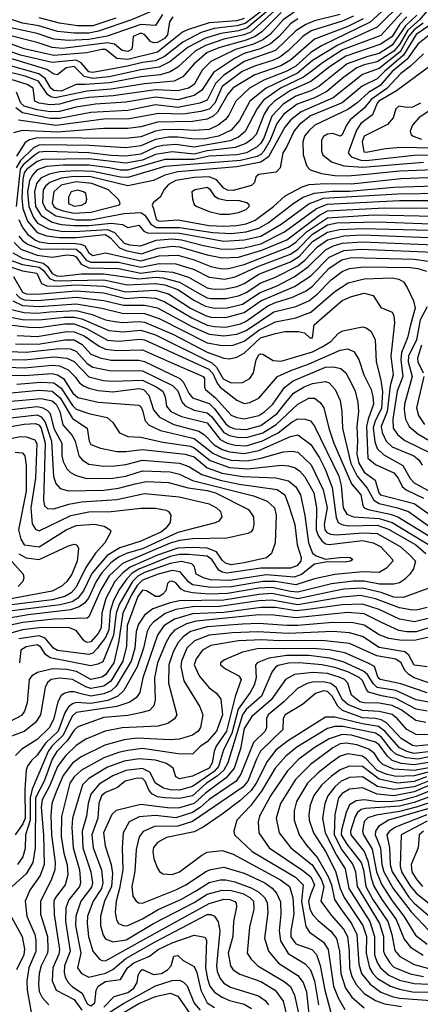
# Model space of a CAD drawing. Extents: x 501367 to 657802, y 482273 to 547541.
# Tile 386 of 656: x 615440 to 617608, y 494458 to 499786. Entities that reach past the tile are written whole.
import ezdxf

# ---------------------------------------------------------------- set-up
doc = ezdxf.new("R2010")
doc.units = 0

msp = doc.modelspace()

# ---------------------------------------------------------------- linework, layer by layer
at = {"layer": '0CON20XD'}
for points in [[(616213.5, 499815), (616175, 499755.6), (616095, 499760.6), (615913.4, 499696.6), (615815, 499679.8), (615705, 499672.7), (615625, 499680.2), (615535, 499711.8), (615392.9, 499742.9), (615321.4, 499771.4), (615107.4, 499905)], [(616865, 499905.8), (616669.9, 499740.1), (616625, 499726), (616527.7, 499712.3), (616445, 499686.9), (616352.5, 499637.4), (616252.7, 499557.3), (616195, 499528.5), (616095, 499515.5), (615925, 499476.7), (615835, 499468), (615789.6, 499479.6), (615735, 499532.4), (615691.9, 499525), (615645, 499486.9), (615625, 499492.1), (615586.2, 499516.2), (615295, 499604.7)], [(617516.1, 499883.9), (617375, 499746.3), (617161.6, 499648.4), (617025, 499565.1), (616943.1, 499496.9), (616774.3, 499415.7), (616685.5, 499345), (616629.5, 499240.5), (616585, 499189), (616515.4, 499155), (616445, 499141.4), (616385, 499138.7), (616295, 499150.5), (616245, 499150.1), (616175, 499137.9), (616095, 499104.2), (616015, 499092.6), (615815.7, 499105.7), (615575, 499108.8), (615543.1, 499106.9), (615515, 499093.2), (615445, 499024.9), (615421.7, 498985)], [(617482.1, 499907.8), (617337, 499773), (617073.3, 499645), (617015, 499608.3), (616934.5, 499535), (616885, 499506.8), (616761.8, 499458.2), (616683.8, 499415), (616609.2, 499345), (616571.1, 499268.9), (616553.7, 499246.3), (616514.9, 499215.1), (616465, 499192.7), (616385, 499185.9), (616295, 499192.4), (616215, 499189.7), (616175, 499182.6), (616095, 499153), (616015, 499143), (615533.8, 499146.2), (615493.7, 499136.3), (615468.9, 499121.1), (615423.1, 499046.9)], [(616655, 499791.7), (616615, 499780.4), (616465, 499769.2), (616348.7, 499731.3), (616321.8, 499718.2), (616185, 499610.5), (616025, 499570), (615966.3, 499576.3), (615905, 499624.3), (615885, 499624.9), (615804, 499606), (615625, 499592.5), (615465, 499629.2), (615305, 499686.7), (615135, 499771.8), (615005, 499816.2)], [(616268.1, 499801.9), (616250.2, 499775), (616240.8, 499705), (616223.5, 499685), (616185, 499662), (616165, 499661.5), (616148.7, 499668.7), (616115, 499706.2), (616095, 499714), (616053.4, 499695), (616048.8, 499635), (616044.7, 499625), (616025, 499613.2), (615995, 499620), (615953, 499653), (615915, 499660.3), (615671.1, 499631.1), (615615, 499636.1), (615535, 499663.4), (615385, 499701.1), (615295, 499737.9), (615065, 499864.4)], [(616925, 499826.6), (616865, 499785.7), (616795, 499706.1), (616755, 499676.8), (616705.5, 499654.5), (616607.6, 499625), (616475, 499559.4), (616426.9, 499513.1), (616384, 499435), (616352.9, 499415), (616295, 499401.2), (616175, 499405.9), (615946.8, 499373.2), (615815, 499364.5), (615745, 499353.4), (615655, 499328.1), (615604.6, 499324.6), (615545, 499333.6), (615521.9, 499345), (615512.9, 499415), (615480.6, 499435), (615185, 499527.9)], [(616770.9, 499849.1), (616660.9, 499765), (616615, 499752.3), (616491.9, 499738.1), (616423, 499717), (616322.6, 499665), (616222.9, 499587.1), (616175, 499563.7), (616105, 499554.7), (616024.2, 499534.2), (615835, 499500.2), (615814.7, 499504.7), (615772.9, 499552.9), (615745, 499566.9), (615615, 499554.9), (615445.1, 499594.9), (615305, 499642.4)], [(616854.9, 499825.1), (616749.6, 499720.4), (616714.1, 499695.9), (616665.2, 499674.8), (616523.3, 499635), (616455, 499608.5), (616382.7, 499545), (616323.7, 499476.3), (616276.8, 499453.2), (616115, 499438.8), (615935, 499409.9), (615805, 499399.4), (615632.5, 499362.5), (615607.9, 499367.9), (615590.9, 499380.9), (615542.6, 499452.6), (615469.6, 499480.4), (615345, 499511.9)], [(616835, 499848.1), (616690.5, 499719.5), (616655, 499703.7), (616545, 499681), (616445, 499646.9), (616389.8, 499615), (616295, 499528.6), (616255, 499503.5), (616202.4, 499487.6), (616095, 499476.7), (615926, 499444), (615794.7, 499435.3), (615745, 499434.8), (615665, 499399.2), (615625, 499402.4), (615609, 499415), (615577.7, 499467.7), (615542.8, 499492.8), (615365, 499543.1)], [(616165, 499836.4), (616045, 499785.3), (615866.7, 499723.3), (615815, 499713.1), (615735, 499712.5), (615645, 499722.3), (615543.3, 499753.3), (615455, 499767.5), (615385, 499790.5)], [(617175, 499814.7), (617035, 499779.3), (616989.2, 499760.8), (616935, 499726.1), (616825, 499619.3), (616655, 499559.1), (616543.8, 499485), (616499.4, 499440.6), (616455, 499351), (616415.5, 499334.5), (616295, 499311.6), (616175, 499325.1), (616025, 499294.2), (615825, 499284.5), (615655, 499250.9), (615605, 499251.8), (615455, 499282.5), (615419.7, 499309.7)], [(617506.6, 499823.4), (617395, 499701.4), (617187.2, 499622.8), (617077.9, 499552.1), (617015, 499503.8), (616975, 499474.7), (616852.1, 499415), (616759.6, 499350.4), (616725, 499305.8), (616659.4, 499180.6), (616625, 499150.5), (616579.7, 499130.3), (616385, 499095.7), (616285, 499110.7), (616214.7, 499105.3), (616175, 499096.9), (616095, 499057.7), (616015, 499046.9), (615935, 499050.4), (615815, 499066.2), (615585, 499072.1), (615545, 499068.4), (615519.3, 499050.6)], [(617655, 499844), (617603.9, 499786.1), (617540, 499730), (617495, 499651.2), (617464.4, 499615), (617375, 499557.9), (617305, 499542.1), (617265.2, 499525), (617195, 499475.8), (617102.4, 499397.6), (617035, 499364), (616941.4, 499328.6), (616870.2, 499275), (616831.5, 499225), (616796.1, 499135), (616760.8, 499075), (616745, 499056.1), (616725, 499045.7), (616635.1, 499024.9), (616225, 498991.7), (616025, 498931.7), (615985, 498934), (615835.4, 498965.4), (615745, 498968.8), (615657.2, 498962.8), (615600.1, 498949.9), (615555, 498928.1), (615530.8, 498899.2), (615519.6, 498855), (615525.6, 498775), (615556.4, 498726.4), (615615, 498690.5), (615665, 498678.6), (615735, 498671.7), (615815, 498672.6), (615934.9, 498684.9), (615997, 498677), (616025, 498662), (616085, 498674.2), (616111.3, 498641.3), (616132.6, 498632.6), (616305, 498630.9), (616545, 498588), (616655, 498594.5), (616745.8, 498615), (616855, 498679.6), (617005, 498790.5), (617085, 498820.2), (617485, 498843.1), (617735, 498847.9)], [(617298.5, 499791.5), (617215, 499750.1), (617035, 499680.7), (616905, 499567.1), (616854, 499536), (616712.8, 499487.2), (616595, 499417.5), (616566.7, 499383.3), (616510.8, 499285), (616486.5, 499263.5), (616455, 499248.7), (616375, 499235.1), (616185, 499231.4), (616095, 499205.9), (616025, 499196.5), (615895, 499197.8), (615645, 499178.1), (615453.6, 499186.4), (615406.2, 499173.8)], [(616945, 499791), (616905.6, 499764.4), (616845, 499694.5), (616796.5, 499655), (616741.4, 499628.6), (616655, 499602.9), (616603.1, 499576.9), (616489.3, 499500.7), (616425.2, 499405), (616385, 499375.9), (616295, 499353.2), (616175, 499367.1), (616015, 499339), (615851.2, 499328.8), (615745, 499313.2), (615655, 499289.6), (615605, 499287.6), (615535, 499298.2), (615465, 499318.2), (615445.4, 499335), (615423.1, 499393.1)], [(617245.6, 499805), (617185, 499778.1), (617016.7, 499725), (616971.5, 499695), (616893.1, 499616.9), (616847.2, 499582.8), (616813.7, 499566.3), (616711.2, 499535), (616644.4, 499505), (616536.5, 499425), (616495.8, 499335), (616465, 499302.4), (616420.9, 499289.1), (616324.7, 499275.3), (616191.7, 499278.3), (616035, 499249.3), (615895, 499247.2), (615635, 499213.5), (615433.2, 499243.2)], [(617589.3, 499810.7), (617527.1, 499752.9), (617455, 499648.5), (617385, 499602.7), (617323.4, 499586.6), (617212.9, 499547.1), (617058.7, 499425), (617015, 499401.6), (616935, 499372.6), (616865, 499329.2), (616804.7, 499264.7), (616761.4, 499145), (616745, 499117.9), (616725, 499098.5), (616666.8, 499065), (616615, 499055.6), (616465, 499046.7), (616385, 499030.1), (616225, 499029.7), (616025, 498971.6), (615985, 498972.3), (615924.1, 498984.1), (615815, 498999.7), (615675, 498999.4), (615585, 498990.8), (615535, 498973.1), (615509.5, 498945), (615493.6, 498916.4), (615481.7, 498855), (615490.1, 498775), (615514.8, 498714.8), (615536.5, 498685), (615595.2, 498655.2), (615665, 498641.9), (615735, 498639.6), (615915, 498651.6), (615952.5, 498635), (616005, 498577.4), (616035, 498567.4), (616095, 498562.6), (616177.8, 498592.3), (616265, 498600.4), (616315.5, 498595), (616435.2, 498564.8), (616526.7, 498546.7), (616585, 498544.4), (616655, 498551), (616745, 498573.6), (616872.5, 498637.5), (617045.5, 498764.5), (617105, 498788.7), (617495, 498807.1), (617735, 498808)], [(615960, 499795), (615835, 499752.7), (615752.2, 499752.2), (615655, 499767), (615545, 499796.2)], [(617623.5, 499766.5), (617575, 499731.3), (617545, 499697.6), (617498.7, 499611.3), (617385, 499521.8), (617295, 499489.6), (617136.5, 499363.5), (616962.9, 499287.1), (616907, 499245), (616875, 499204.2), (616786.2, 499043.8), (616745.7, 499014.3), (616615, 498990.3), (616295, 498961.9), (616225.9, 498944.1), (616163.3, 498916.7), (616025, 498887.4), (615825, 498935.4), (615735, 498938.1), (615665, 498928.6), (615602.3, 498905), (615579.5, 498885), (615567.7, 498865), (615564.1, 498795), (615581.5, 498761.5), (615635.4, 498725.4), (615745, 498703.8), (615825, 498702.9), (616005, 498737.4), (616095, 498743.4), (616117.9, 498727.9), (616149.5, 498679.5), (616180.9, 498660.9), (616305, 498661.7), (616485.5, 498634.5), (616585, 498628.7), (616665, 498638.3), (616735, 498657.1), (616785, 498686.2), (616926.1, 498795), (616974.7, 498825), (617035, 498847.9), (617131.1, 498858.9), (617225, 498858.1), (617465, 498880.3), (617735, 498889.5)], [(617535, 499801.2), (617497.9, 499762.1), (617455, 499696), (617395, 499653.2), (617205, 499589.3), (617121.4, 499535), (617015, 499451.4), (616905, 499402.2), (616818.1, 499345), (616787.1, 499312.9), (616762.2, 499275), (616720.2, 499165), (616695, 499137.2), (616664, 499116), (616605.3, 499094.7), (616455, 499077), (616385, 499057.7), (616265, 499071.4), (616175.8, 499055.8)], [(617745, 499804.9), (617665, 499760.4), (617585, 499705.1), (617516.5, 499593.5), (617414.6, 499505.4)], [(617657.3, 499705), (617595, 499653.8), (617537.2, 499572.8), (617456, 499505), (617390.6, 499429.4), (617327.4, 499392.6), (617264.4, 499335), (617215, 499299.5), (617037.5, 499215), (617003.9, 499185), (616981.7, 499155), (616972.3, 499125), (616973.4, 499055), (616994, 498994), (617012.8, 498972.8), (617073.4, 498953.4), (617145, 498943), (617215, 498940.6), (617319.4, 498949.4), (617495, 498968.9), (617775, 498979.6)], [(617625, 499601.6), (617555.8, 499534.2), (617502.3, 499495), (617427.1, 499412.9), (617341.3, 499355), (617303.3, 499306.7), (617228.7, 499245), (617208.3, 499215), (617185, 499162.5), (617175, 499156.5), (617135, 499170), (617105, 499167.1), (617085, 499153.9), (617073.1, 499135), (617072.8, 499075), (617080, 499055), (617126.7, 499016.7), (617194.5, 498994.5), (617297.7, 498987.7), (617625, 499014.7)], [(617414.6, 499505.4), (617375, 499466.7), (617293.3, 499426.7), (617184.7, 499335.3), (617013.8, 499265), (616955, 499218.5), (616925, 499184.2), (616884.6, 499095.4), (616863.8, 499065), (616850, 498985), (616828.5, 498961.5), (616735, 498948.8), (616717.1, 498935), (616711.4, 498905), (616695, 498888.1), (616595, 498861.7), (616565, 498864.1), (616545, 498873.9), (616505, 498919.8), (616465.3, 498935.3), (616385, 498931.6), (616285.2, 498915.2), (616246.1, 498895), (616220.8, 498865), (616202.1, 498827.9), (616161.9, 498795), (616157.6, 498782.4), (616163.8, 498763.8), (616178.8, 498705), (616195, 498695.5), (616295, 498702.8), (616465, 498673.2), (616545, 498668.7), (616612.7, 498672.7), (616665, 498681.9), (616715, 498701.8), (616813.5, 498775), (616876.5, 498833.5), (616968.8, 498881.2), (617005.9, 498894.1), (617095, 498900.1), (617235, 498897.2), (617505, 498926.2), (617744.5, 498935.5)], [(617656.9, 499533.1), (617479.1, 499400.9), (617384.2, 499345), (617374.9, 499335), (617349.6, 499270.4), (617286.9, 499225), (617261.8, 499188.2), (617217.3, 499065), (617234.4, 499044.4), (617286.3, 499026.3), (617315, 499024.7), (617575, 499052.2), (617765, 499056.9)], [(617609.7, 499335), (617565, 499312.8), (617535, 499311.1), (617491.5, 499318.5), (617476.4, 499303.6), (617461.3, 499255), (617430.6, 499219.4), (617305, 499156.5), (617294.2, 499125), (617301.6, 499071.6), (617315, 499068.5), (617420.2, 499089.8), (617503.1, 499096.9), (617765, 499090.3)], [(617717.2, 499335), (617600.6, 499255), (617566.1, 499215), (617553, 499183), (617557.2, 499167.2), (617569.4, 499155), (617615, 499139.5)], [(615519.3, 499050.6), (615459, 499001), (615443.3, 498976.7), (615421.6, 498775)], [(616175.8, 499055.8), (616105, 499025.6), (616015, 499008.9), (615815, 499032.5), (615565, 499029.8), (615535, 499019.3), (615476.4, 498975), (615465, 498957), (615456.6, 498923.4), (615452.1, 498822.1), (615457.2, 498765), (615481.5, 498695), (615535, 498634.9), (615585, 498615.7), (615655, 498607.3), (615745, 498608.3), (615903, 498623), (615931, 498605), (615980.6, 498550.6), (616015, 498537), (616098.7, 498518.7), (616185, 498550), (616265, 498560.5), (616305, 498556.2), (616455, 498513.4), (616535, 498497.6), (616625, 498501), (616751.3, 498538.7), (616885.1, 498594.9), (617061.9, 498728.1), (617105, 498751.5), (617415, 498768.4), (617713, 498767)], [(615735, 498739.6), (615825, 498743.9), (615980, 498785), (615983.3, 498795), (615972.7, 498815), (615921.2, 498865), (615830.5, 498900.5), (615745, 498908.8), (615665, 498889.9), (615624.2, 498855), (615615.7, 498795), (615624.8, 498775), (615639.4, 498765), (615675, 498751.4), (615735, 498739.6)], [(615735, 498777.2), (615775, 498782.7), (615798.1, 498795), (615803.1, 498815), (615798.1, 498845), (615785.7, 498855), (615755, 498863.4), (615719.2, 498855), (615704, 498825), (615705, 498791.5), (615735, 498777.2)], [(616525, 498732.8), (616575, 498733.6), (616625, 498742.7), (616665, 498759.2), (616682, 498775), (616681.5, 498785), (616669.1, 498795), (616628.8, 498805), (616555, 498807.4), (616515.8, 498815.8), (616497.7, 498827.7), (616473.2, 498865), (616455, 498877.2), (616390, 498865), (616370.8, 498855), (616374.6, 498815), (616385, 498786), (616395, 498777.8), (616465, 498747.7), (616525, 498732.8)], [(615436.2, 498705), (615455, 498661.9), (615482.3, 498625), (615525, 498593.5), (615545, 498584.5), (615605.4, 498575.4), (615727.3, 498577.3), (615771.4, 498571.4), (615791.7, 498561.7), (615815, 498523.8), (615835, 498510.8), (615905, 498523.6), (616095, 498480.7), (616195, 498507.3), (616295, 498511.8), (616385, 498487.2), (616475, 498451), (616535, 498437.3), (616570.7, 498439.3), (616655, 498461.3), (616895, 498555.3), (616935, 498581.8), (616991.4, 498638.6), (617105, 498714.5), (617355, 498729.7), (617685, 498723.2)], [(615409.6, 498579.6), (615446.7, 498545), (615535, 498511.2), (615615, 498500.1), (615695, 498512.9), (615730.7, 498510.7), (615745, 498502.6), (615772.5, 498462.5), (615815, 498443.8), (615975, 498439.5), (616095, 498414.2), (616185, 498427.4), (616269, 498419), (616352.7, 498392.7), (616455, 498335.4), (616481, 498329), (616545, 498327.8), (616617.3, 498342.7), (616655, 498358.6), (616735, 498409.3), (616905, 498475.5), (616953.8, 498506.2), (617025, 498586.4), (617105, 498636.9), (617170, 498650), (617296.3, 498656.3), (617803.1, 498643.1)], [(615435.8, 498615), (615455, 498591.7), (615482.2, 498572.2), (615555, 498544.4), (615675, 498545.7), (615745, 498543.7), (615767, 498527), (615800.2, 498485), (615825, 498473.1), (615975, 498473.4), (616095, 498447.1), (616195, 498466.7), (616285, 498464.4), (616384.1, 498434.1), (616465, 498393.2), (616548.5, 498381.5), (616605.5, 498394.5), (616729, 498451), (616905, 498517.9), (616945, 498544.2), (617023.7, 498626.3), (617105, 498676.3), (617155.9, 498685.9), (617375, 498692.9), (617665, 498682.1)], [(615403.7, 498523.7), (615455.8, 498495.8), (615567.9, 498467.9), (615590.3, 498450.3), (615615, 498412.5), (615640.7, 498400.7), (615665, 498398), (615775, 498410.6), (615895, 498411.6), (616085, 498384.3), (616175, 498392.3), (616215, 498389.7), (616305, 498366.4), (616411.7, 498305), (616455, 498281), (616475, 498276.6), (616555, 498276.9), (616625, 498291.7), (616665, 498309.6), (616745, 498361.5), (616825, 498392.9), (616945, 498454.9), (616982.5, 498485), (617052.3, 498557.7), (617105, 498594.7), (617195, 498616.4), (617295, 498621.1), (617745, 498604.3)], [(615385, 498487.1), (615455, 498462.1), (615545, 498446.3), (615568.4, 498428.4), (615601.8, 498385), (615632.5, 498372.5), (615895, 498378.1), (616021.6, 498351.6), (616175, 498359.1), (616225, 498351.5), (616295, 498325.1), (616385.6, 498265.6), (616445, 498235.1), (616495, 498225.4), (616565, 498226.2), (616645, 498246.9), (616741, 498309), (616833.2, 498345), (616925, 498395.1), (617001.3, 498448.7), (617095, 498540.4), (617137.6, 498562.4), (617185, 498576.3), (617295, 498583.7), (617726.7, 498566.7)], [(615385, 498449.6), (615455, 498427.3), (615532.3, 498415), (615558.4, 498358.4), (615586.4, 498346.4), (615645, 498343.3), (615745, 498350.5), (615895, 498344.4), (616015, 498313), (616175, 498322.6), (616245, 498301.7), (616365, 498224.9), (616445.3, 498185), (616475, 498176.8), (616555, 498174.1), (616655, 498201.3), (616745.4, 498264.6), (616928, 498342), (617015, 498400.2), (617115, 498501.5), (617193.6, 498536.4), (617285.9, 498544.1), (617725, 498526.2)], [(615405.8, 498395.8), (615455, 498312.1), (615475, 498303.3), (615535, 498300.5), (615745, 498319.2), (615895, 498307.4), (616015, 498276.8), (616105, 498283.7), (616175, 498278.9), (616225, 498259.9), (616372.4, 498172.4), (616455, 498133.5), (616495, 498125.3), (616555, 498123), (616635, 498141), (616665, 498154.9), (616782.9, 498237.1), (616825, 498256.4), (616916.2, 498283.8), (616990.8, 498319.2), (617025, 498343.2), (617115, 498441.9), (617184.1, 498485.9), (617235, 498499.4), (617575, 498490.6), (617675.6, 498475.6)], [(615421.7, 498301.6), (615441.2, 498281.2), (615465, 498270.2), (615535, 498266.9), (615745, 498284.5), (615895, 498266.6), (616001.4, 498241.4), (616115, 498241.3), (616185, 498227.4), (616281.6, 498175), (616375, 498124), (616465, 498083.7), (616545.1, 498074.9), (616615, 498084.4), (616665, 498104.4), (616815, 498204.9), (616935, 498234.2), (617005, 498264.5), (617049.5, 498300.5), (617125, 498378.8), (617185, 498424.1), (617225, 498438.8), (617301.9, 498448.1), (617555.1, 498445.1), (617595, 498440.1), (617642.1, 498425)], [(615403.8, 498263.8), (615455, 498238.6), (615545, 498234.1), (615745, 498248.2), (615884.5, 498224.5), (615995, 498198.1), (616115, 498195.8), (616195, 498169.5), (616455, 498038.1), (616535, 498023.4), (616595, 498025.1), (616655, 498046.3), (616735, 498106.6), (616825, 498151.9), (616935, 498172.3), (617015, 498203.4), (617145, 498315.6), (617217.8, 498362.2), (617305, 498384.1), (617455, 498389.3), (617492.4, 498382.4), (617517, 498367), (617537.4, 498337.4), (617571.4, 498265), (617579.6, 498225), (617554.2, 498135), (617538.8, 498065), (617505.7, 497984.3), (617501.8, 497945), (617513.9, 497855), (617483, 497775), (617460.1, 497625), (617461.1, 497575), (617485, 497540.5), (617525, 497509.4), (617661.5, 497441.5)], [(615363.4, 498225), (615465, 498201.1), (615535, 498198.5), (615602.9, 498205), (615745, 498211.6), (615831.6, 498191.6), (615905, 498162.6), (615945, 498153.8), (615995, 498147.7), (616085, 498152.8), (616115, 498148.8), (616268.6, 498085), (616455, 497986.7), (616545, 497954.2), (616575, 497950.6), (616615, 497959.2), (616655, 497980.8), (616743, 498065), (616825, 498088.6), (616875, 498098.2), (616949.1, 498099.1), (616981.7, 498091.7), (617010, 498065), (617025, 498063.8), (617033.4, 498135), (617076.7, 498173.3), (617185, 498265.6), (617235, 498288.8), (617305, 498306.5), (617352.9, 498292.9), (617395, 498229.2), (617455, 498202.5), (617465, 498183.3), (617469.2, 498145), (617447.8, 497965), (617461, 497865), (617444.7, 497805.3), (617429.4, 497665), (617396.6, 497585), (617401.4, 497551.4), (617422.8, 497505), (617455, 497475.2), (617572.3, 497425), (617599.3, 497405), (617618.4, 497375)], [(617645, 498232.3), (617607.6, 498162.4), (617586.7, 498053.3), (617544.5, 497965), (617542.8, 497935), (617563.6, 497855), (617522.5, 497705), (617520.2, 497675), (617527.2, 497625), (617547.8, 497585), (617595, 497545.2), (617695, 497484.8)], [(615329.8, 498189.8), (615455, 498164), (615545, 498161.7), (615683.3, 498176.7), (615735, 498176.5), (615777, 498167), (615923.3, 498103.3), (615997.7, 498097.7), (616095, 498106.1), (616175, 498080.5), (616479, 497929), (616505.5, 497905.5), (616541.9, 497841.9), (616585, 497821), (616646.5, 497823.5), (616685.4, 497845), (616705.3, 497875), (616719, 497945), (616735, 497972.1), (616745, 497978.2), (616756.7, 497976.7), (616810.9, 497940.9), (616855, 497939), (617025, 497989), (617077.5, 498015), (617124.1, 498045), (617165, 498089.6), (617188.3, 498101.7), (617295, 498124.7), (617315, 498119.2), (617339.8, 498099.8), (617363.1, 498055), (617369.6, 497935), (617395.1, 497835.1), (617402.5, 497772.5), (617398.7, 497681.3), (617363.6, 497615), (617352.6, 497577.4), (617362.1, 497502.1), (617375.3, 497465.3), (617410.5, 497430.5), (617512.8, 497372.8), (617552.6, 497302.6), (617575, 497280), (617791.5, 497161.5)], [(615385, 498133.9), (615488.7, 498121.3), (615545, 498120), (615685, 498139.9), (615735, 498140.4), (615801, 498115), (615915, 498052.4), (615975, 498047), (616092.2, 498057.8), (616115, 498053.5), (616463.8, 497895), (616485, 497871.7), (616508.4, 497818.4), (616525, 497796.8), (616615, 497727.6), (616655, 497709.7), (616685.2, 497714.8), (616735, 497738.2), (616834.7, 497855), (616907.4, 497887.4), (617006.7, 497923.3), (617175, 497997.1), (617215, 498004.7), (617249.4, 497989.4), (617275, 497947.1), (617302.7, 497865), (617341.2, 497785), (617351.2, 497745), (617354.8, 497705), (617325.1, 497624.9), (617316.9, 497585), (617323.7, 497413.7), (617365, 497378.3), (617465, 497333.5), (617488.5, 497305), (617510.4, 497260.4), (617532.1, 497242.1), (617625, 497197.2)], [(615427.1, 498077.1), (615535, 498072.4), (615695, 498098.8), (615735, 498097.7), (615789.4, 498075), (615869.9, 498019.9), (615905, 498003.5), (615965, 497995.4), (616105, 497998.8), (616250.7, 497935), (616433.6, 497855), (616440.5, 497845), (616440.5, 497795), (616445.4, 497785), (616500.5, 497740.5), (616585, 497646.8), (616615, 497633.4), (616655, 497625.9), (616735, 497644.2), (616767, 497665), (616809.1, 497705), (616872.9, 497795), (616919.1, 497830.9), (617095.6, 497905.6), (617138, 497908), (617178.7, 497898.7), (617204.5, 497874.5), (617232.8, 497825), (617256.2, 497775), (617270.7, 497715), (617273.4, 497665), (617263.8, 497585), (617268.6, 497505), (617264.9, 497435), (617274.5, 497385.5), (617305, 497336.7), (617364.2, 497295), (617382.8, 497225), (617392.6, 497215), (617575, 497167.4), (617705.3, 497075)], [(615385, 497991.1), (615475, 497987.2), (615656.1, 498006.1), (615712.9, 498005), (615745, 497993), (615805.1, 497925.1), (615835, 497905.8), (615926.8, 497886.8), (616105, 497886.2), (616266.7, 497806.7), (616295, 497777.9), (616317.4, 497717.4), (616336.3, 497696.3), (616385, 497673.7), (616455, 497659.2), (616478.8, 497638.8), (616545, 497551.4), (616575, 497535.6), (616625.6, 497524.4), (616675, 497526), (616755, 497550.3), (616828.2, 497595), (616945, 497705.2), (617005, 497737.1), (617035, 497737.1), (617066.2, 497715), (617086.4, 497686.4), (617113.3, 497575), (617140.2, 497495), (617234.9, 497274.9), (617286.1, 497215), (617296.3, 497156.3), (617303.8, 497145), (617325.6, 497135), (617445, 497110.5), (617486.4, 497096.4), (617655, 496993)], [(615418.3, 498031.7), (615539.3, 498030.7), (615685, 498053.1), (615735, 498053.6), (615777.8, 498027.8), (615825, 497976), (615875.4, 497955.4), (615935, 497943.5), (616085, 497943.2), (616115, 497936.9), (616306.4, 497845), (616325.6, 497825.6), (616354.6, 497765), (616375, 497740.2), (616465, 497708.2), (616495, 497679.4), (616555, 497599.8), (616575, 497583.5), (616605, 497572.7), (616665, 497568.4), (616745, 497590.7), (616832.6, 497655), (616880.4, 497715), (616922.2, 497765), (616980, 497800), (617025, 497816.9), (617095, 497828.1), (617115, 497820.9), (617148.1, 497785), (617174.3, 497725), (617183.9, 497665), (617186.3, 497575), (617232.9, 497385), (617265.5, 497315.5), (617320.3, 497250.3), (617356.7, 497186.7), (617385, 497167.7), (617484.6, 497144.6), (617543.9, 497123.9), (617665, 497037.4)], [(617615.3, 498024.8), (617592.8, 497955), (617594.1, 497935), (617624.1, 497875)], [(615395, 497947.1), (615465.1, 497944.9), (615625, 497961), (615695, 497955.1), (615735, 497937.2), (615815, 497853.6), (615893.2, 497833.2), (615945, 497829.1), (616105, 497835.6), (616179.4, 497799.4), (616214.7, 497775), (616227, 497745), (616233.9, 497695), (616258.1, 497665), (616315, 497638.6), (616455, 497603.9), (616525, 497514.6), (616563.5, 497493.5), (616606.8, 497483.2), (616665, 497480.8), (616753.8, 497506.2), (616839, 497551), (616915, 497609.5), (616945, 497625.6), (616985, 497624.2), (617014.4, 497614.4), (617035, 497586.9), (617167.9, 497315), (617179.9, 497265), (617190.3, 497145), (617210.6, 497110.6), (617245.8, 497095.9), (617385, 497086.3), (617455, 497065.5), (617735, 496895.4)], [(615375, 497905.6), (615465, 497902.6), (615615, 497916.9), (615655, 497912.9), (615701.6, 497891.6), (615741.3, 497851.3), (615762.7, 497822.7), (615785.1, 497805.1), (615815, 497791.3), (615865, 497779.4), (615945, 497771.5), (616085, 497789.7), (616110.3, 497785), (616139.2, 497755), (616165, 497674), (616195.8, 497635.8), (616275, 497596), (616409.4, 497559.4), (616440.1, 497540.1), (616492.9, 497485), (616535, 497460.8), (616575, 497447), (616655, 497438.8), (616735, 497454.9), (616905, 497530.2), (616945, 497540), (617015, 497486.4), (617062.6, 497415), (617093.6, 497353.6), (617130.5, 497255), (617152.2, 497092.2), (617164.3, 497064.3), (617183.3, 497053.4), (617217, 497047), (617375, 497050.6), (617435, 497028.5), (617584, 496945), (617637.2, 496897.2)], [(615375, 497862.3), (615465, 497860.2), (615615, 497870.9), (615644.9, 497864.9), (615676.5, 497845), (615728.3, 497765), (615755, 497742), (615865, 497716.2), (616085, 497700.4), (616095, 497693.5), (616105, 497671.9), (616118.9, 497615), (616141, 497591), (616202.4, 497562.4), (616325, 497533.2), (616385, 497519.4), (616485, 497440.2), (616535, 497416.2), (616585, 497403), (616671.2, 497398.8), (616747.4, 497412.6), (616865, 497447.2), (616915, 497451.7), (616945, 497444.8), (617017.1, 497377.1), (617081.7, 497241.7), (617104.6, 497145), (617087.4, 497055), (617091.9, 497025), (617101.4, 497011.4), (617122.3, 497002.3), (617155, 496999), (617298.3, 497008.3), (617375, 497005.4), (617498.6, 496935), (617550.2, 496890.2), (617582.4, 496855), (617571.1, 496815), (617551.5, 496785), (617522.8, 496757.2), (617495, 496738.8), (617465, 496730.6), (617388, 496732), (617305, 496747.7), (617245, 496748.2), (617126.9, 496733.1), (616945, 496688.4), (616905, 496691.2), (616805, 496713.8), (616735, 496710.2), (616565, 496680.8), (616465, 496677.4), (616374.7, 496684.7), (616334.2, 496694.2), (616314.7, 496705), (616285, 496738.2), (616265, 496748.3), (616250, 496745), (616239.6, 496735), (616230.4, 496695), (616215, 496676.5), (616195, 496665.3), (616175, 496665.3), (616125.8, 496695.8)], [(617627.2, 497855), (617587.4, 497685), (617597.6, 497645), (617629.8, 497595)], [(615425, 497813.8), (615555, 497824.3), (615625, 497821.5), (615665, 497792.7), (615725, 497699.1), (615745, 497677.5), (615815, 497655.2), (615913.9, 497633.9), (615945, 497606.8), (615980.4, 497550.4), (616025, 497530.2), (616095, 497527.5), (616215, 497499.3), (616365, 497478.5), (616385, 497469.6), (616470.7, 497400.7), (616575, 497363.5), (616674.1, 497355.9), (616855, 497375.6), (616895, 497372.4), (616931, 497361), (616955, 497344.8), (616982.9, 497312.9), (617031.6, 497225), (617046.4, 497145), (617043.7, 497025), (617054.5, 496994.5), (617075.5, 496965.5), (617095, 496950.5), (617115, 496946.7), (617295, 496967.3), (617353.5, 496955), (617392.4, 496935), (617456.8, 496865), (617459.2, 496855), (617425, 496817.1), (617385, 496794.8), (617295, 496797.9), (617145, 496783.8), (617035, 496760.7), (616935, 496726.9), (616825, 496745.8), (616755, 496745.3), (616585, 496717.4), (616475, 496712.7), (616375, 496727.4), (616353.3, 496743.3), (616308.5, 496798.5), (616265, 496805.9), (616190.3, 496785), (616105, 496752.1), (616076.1, 496725), (616045.6, 496674.4), (615997.5, 496575), (615975.3, 496415), (615949.5, 496305), (615905, 496240.4), (615885, 496228), (615825, 496215.5), (615748.4, 496258.4), (615695, 496269.8), (615617.6, 496272.4), (615536.2, 496253.8), (615506.4, 496235), (615491.6, 496215), (615481.4, 496088.6), (615466.5, 496043.5), (615450.3, 496019.7), (615385, 495985.9)], [(615375, 497764.7), (615545, 497781.7), (615615, 497776.4), (615659.1, 497739.1), (615725, 497627.7), (615806, 497575), (615815.3, 497505), (615825, 497487.7), (615876.5, 497466.5), (615965, 497448.4)], [(615375, 497720.1), (615556.9, 497736.9), (615615, 497724.1), (615637.4, 497705), (615656.7, 497665), (615674.1, 497594.1), (615724.3, 497535), (615741, 497505), (615759.7, 497425), (615777.5, 497405), (615815, 497380.2), (615895, 497370), (615955, 497371.5), (616015, 497379.4), (616105, 497402), (616305, 497386.5), (616355, 497368.9), (616425.3, 497325.3), (616525, 497294.9), (616627.5, 497272.5), (616833.6, 497243.6), (616874.3, 497215), (616895.7, 497155.7), (616928.5, 497055), (616942.1, 496945), (616963.3, 496875), (616962.3, 496855), (616940, 496829.9), (616905, 496817.6), (616745, 496818.6), (616561.6, 496791.6), (616535, 496796.3), (616517.5, 496807.5), (616480.4, 496865), (616455, 496882.8), (616352.7, 496892.7), (616305, 496891.2), (616255, 496880.4), (616085, 496812.6), (616049.5, 496790.5), (616019.7, 496760.3), (615980, 496705), (615947.3, 496642.7), (615930.2, 496585), (615921.9, 496485), (615905, 496442.7), (615858.4, 496381.6), (615835, 496358.5), (615815, 496350.3), (615645, 496372.4), (615623.6, 496385), (615578.7, 496438.7), (615545, 496451.7), (615435, 496435.8)], [(615365, 497673.3), (615535, 497692.4), (615566, 497685), (615591.2, 497671.2), (615605.3, 497655.3), (615625, 497573.1), (615667.4, 497495), (615668.9, 497425), (615675.4, 497394.6), (615695.5, 497355.5), (615715.2, 497335.2), (615745, 497319), (615803.7, 497303.7), (615945, 497304.5), (616015, 497316.6), (616105, 497345.1), (616255, 497339.9), (616305, 497326), (616375, 497291.9), (616705, 497209), (616779.8, 497179.8), (616818.4, 497145), (616828, 497105), (616823.1, 496955), (616803.2, 496896.8), (616775.7, 496874.3), (616655, 496847.6), (616585, 496836.4), (616553.1, 496845), (616535, 496861.1), (616506, 496906), (616455, 496926.5), (616375, 496930.2), (616295, 496925.8), (616185, 496887.9), (616037.5, 496822.5), (615997.9, 496792.2), (615954.9, 496745.1), (615906, 496654), (615885.4, 496575), (615881.1, 496495), (615865.2, 496465), (615825, 496418.5), (615805.9, 496415.9), (615789.2, 496425), (615745, 496480.6), (615705, 496497.5), (615545.3, 496495.3), (615456, 496484), (615385, 496463.5)], [(615325, 497623.9), (615535, 497647.3), (615556.5, 497636.5), (615577.7, 497607.7), (615612.9, 497505), (615623.6, 497313.6), (615635.9, 497275.9), (615658.3, 497248.3), (615705, 497235.7), (615895, 497240.1), (615975, 497250.9), (616065, 497273.9), (616126.2, 497286.1), (616245, 497281.5), (616352.4, 497252.4), (616455, 497238.4), (616500, 497225), (616678.5, 497135), (616706.1, 497095), (616707.7, 497055), (616701.8, 497028.2), (616691.9, 497015), (616673.9, 497006.1), (616560.6, 496979.4), (616375, 496976.7), (616305, 496967.7), (616255, 496953.3), (615997, 496843), (615924.1, 496775.9), (615879.9, 496699.9), (615815, 496554), (615805, 496546.7), (615625, 496542.1), (615457, 496523), (615375, 496505.5)], [(615207.1, 497552.9), (615465, 497596.8), (615525, 497600.9), (615545, 497592), (615555.6, 497575), (615578.6, 497495), (615569.2, 497185), (615574.6, 497154.6), (615591.3, 497141.3), (615625, 497139.2), (615706.3, 497163.7), (615775, 497176.6), (615965, 497190.2), (616115, 497222.4), (616303.5, 497203.5), (616466.1, 497166.1), (616505.5, 497145), (616526.7, 497125), (616534.3, 497095), (616516.9, 497073.1), (616497.1, 497062.9), (616295, 497010.9), (616105, 496921.9), (616021.6, 496898.4), (615975, 496877.5), (615934, 496846), (615885, 496792.6), (615854.5, 496745.5), (615813.2, 496655), (615791, 496629), (615762.2, 496607.8), (615715, 496591.6), (615485.4, 496564.6), (615372.8, 496545)], [(615335, 497508.1), (615445, 497530.5), (615475, 497529.4), (615522.1, 497512.1), (615533, 497493), (615525.3, 497304.7), (615499.6, 497145), (615507.1, 497057.1), (615525, 497029.1), (615545, 497020.8), (615716.7, 497103.3), (615815, 497123.6), (615935, 497125.2), (616095, 497143), (616175, 497143.3), (616232.2, 497132.2), (616244.7, 497124.7), (616257.5, 497105), (616254.2, 497065), (616231.6, 497035), (616207.4, 497015), (616095, 496964.2), (615981.5, 496928.5), (615912.8, 496887.2), (615831.3, 496788.7), (615784.6, 496695.4), (615755.4, 496655), (615724, 496636), (615659.9, 496619.9), (615385, 496585.4)], [(615415, 497445.7), (615455, 497441.4), (615468, 497425), (615475.9, 497375), (615474.6, 497234.6), (615433.7, 497025), (615445.4, 496975.4), (615465, 496944.8), (615545, 496934.1), (615692.2, 497025), (615745, 497048.8), (615845, 497056), (615898, 497045), (615930, 497025), (615933.1, 497015), (615901.6, 496955), (615851.1, 496898.9), (615798.8, 496821.2), (615745, 496714.3), (615718.1, 496685), (615684.9, 496665.1), (615615, 496646.2), (615365.1, 496615.1)], [(615965, 497448.4), (616015, 497448.4), (616105, 497459.9), (616335, 497435.6), (616385, 497420.4), (616455, 497360.8), (616535, 497331.8), (616645.8, 497314.2), (616826, 497306), (616895, 497291.1), (616935, 497258.2), (616960.4, 497215), (616983.1, 497103.1), (617003.5, 496955), (617025, 496899.1), (617043.8, 496883.8), (617095, 496867.1), (617185, 496877.6), (617228.8, 496875), (617242.5, 496865), (617230.8, 496855), (617200.5, 496849.5), (617105, 496851.5), (617035, 496839.2), (616965, 496782.9), (616925, 496769.2), (616775, 496781.8), (616575, 496751.5), (616472, 496755), (616434.5, 496765), (616395, 496784.6), (616385.5, 496825), (616371.6, 496841.6), (616313.2, 496853.2), (616255, 496843.5), (616115, 496793.9), (616079.9, 496775), (616050.4, 496745), (615978.8, 496621.1), (615962.4, 496575), (615947.7, 496455), (615918.2, 496381.8), (615889.3, 496310.7), (615862.3, 496297.7), (615825, 496289.6), (615605, 496331.8), (615580.2, 496350.2), (615555, 496390.4), (615535, 496403.5), (615475, 496392.9), (615445.9, 496375), (615439.7, 496305)], [(615435.2, 496895), (615475, 496874.1), (615545, 496865.5), (615705, 496938.7), (615735, 496948), (615748.6, 496945), (615759.2, 496925), (615751.3, 496855), (615721.5, 496785), (615694.3, 496745), (615665, 496718.3), (615615, 496694.2), (615303.8, 496636.2)], [(615355, 496902.7), (615458.4, 496785), (615463.3, 496765), (615457.5, 496745), (615431.6, 496718.4)], [(617724, 496735), (617515, 496660), (617465, 496661.7), (617397, 496687), (617295, 496709.1), (617195, 496703.5), (617131.9, 496691.9), (616945, 496651.8), (616805, 496680.7), (616735, 496676.1), (616545, 496645.4), (616305, 496641.1), (616255, 496631.1), (616161.3, 496598.7), (616115, 496563.3), (616083.2, 496515), (616070.7, 496475), (616063, 496385), (616042.6, 496315), (615961.4, 496178.5), (615935, 496154.9), (615895, 496137.6), (615825, 496125.5), (615772.9, 496137.1), (615735, 496148.8), (615711.7, 496148.3), (615685, 496141.4), (615665, 496128), (615645.7, 496095), (615625.2, 496005.2), (615600.5, 495955), (615535, 495890.8), (615450.8, 495839.2), (615417.6, 495805)], [(616125.8, 496695.8), (616105, 496698), (616078.8, 496665), (616022.4, 496507.6), (616018.6, 496395), (615997.6, 496315), (615933.9, 496206.1), (615895, 496180.2), (615825, 496167.3), (615798.6, 496175), (615725, 496216.2), (615656.7, 496223.3), (615610, 496215), (615591.4, 496198.6), (615577.5, 496172.5), (615553.5, 496025), (615525, 495982.2), (615465, 495934.3), (615340.9, 495889.1)], [(617645, 496604.8), (617595, 496592.3), (617565, 496591.3), (617495, 496603), (617365, 496652), (617285, 496669.8), (617185, 496660.7), (616945, 496619.6), (616805, 496644.9), (616735, 496640.7), (616520.8, 496610.8)], [(617665, 496549.1), (617576.8, 496526.8), (617495, 496542.2), (617385, 496594.9), (617295, 496623.9), (617185, 496619.9), (616987.5, 496592.5), (616935, 496586.8), (616825, 496605.3), (616745, 496605.3), (616545, 496578.5), (616375, 496570.3), (616277.3, 496542.7), (616219.8, 496505), (616185.1, 496454.9), (616106.5, 496225), (616090.5, 496145), (616072.9, 496117.1), (616036.7, 496093.3), (615965, 496069.4), (615745, 496036.2), (615723.3, 496016.7), (615703.6, 495975), (615675, 495914), (615614.6, 495855), (615593.8, 495825), (615508, 495622), (615497.1, 495575), (615496.1, 495455), (615471.7, 495375), (615469.7, 495300.3), (615456.8, 495255), (615428.9, 495215)], [(617655, 496495.9), (617585, 496474.1), (617535, 496473.4), (617491, 496481), (617401.6, 496521.6), (617305, 496570.6), (617215, 496578.2), (616935, 496548.4), (616815, 496564.4), (616735, 496564.9), (616395, 496531.1), (616342.7, 496517.3), (616277.9, 496482.1), (616254.3, 496455.7), (616232.3, 496417.7), (616186.3, 496305), (616169.7, 496225), (616173.7, 496105), (616166.8, 496073.2), (616142.2, 496047.7), (616094.5, 496035.5), (616025, 496021), (615895, 496009), (615755, 495959.8), (615735, 495940.5), (615697.4, 495882.6), (615640.8, 495825), (615616.2, 495783.8), (615573.1, 495665), (615525.7, 495575), (615524.1, 495305), (615510.8, 495225), (615475.6, 495164.4), (615399.1, 495095)], [(616520.8, 496610.8), (616375, 496608.4), (616284.5, 496595), (616226.8, 496573.2), (616164.1, 496525.9), (616145.1, 496504.9), (616130.3, 496475), (616110.9, 496385), (616076.6, 496283.4), (616004.5, 496155), (615971.4, 496125), (615917.5, 496102.5), (615825, 496085.1), (615745, 496090.1), (615725, 496083.9), (615705, 496068.3), (615684.1, 496035.9), (615647.4, 495935), (615579.3, 495870.7), (615535, 495805.2), (615503.5, 495776.5), (615482.9, 495747.1), (615475.9, 495724.1), (615467.8, 495617.8), (615469.1, 495465), (615456.2, 495433.8), (615415.7, 495375)], [(617672, 496448), (617575, 496426.3), (617497.7, 496427.7), (617437.5, 496437.5), (617385, 496457.9), (617305, 496508.9), (617245, 496521.5), (617135, 496524.4), (616945, 496507), (616885, 496507.6), (616735, 496518.4), (616645, 496514.9), (616455, 496499.7), (616364.6, 496475.4), (616324.1, 496445.9), (616297.6, 496415), (616270.6, 496365), (616246.8, 496295), (616245.5, 496195.5), (616290.7, 496025), (616278.3, 496001.7), (616242.1, 495977.9), (616186.8, 495963.2), (615995, 495954.5), (615903.4, 495936.5), (615798.3, 495891.7), (615745, 495857.5), (615689.6, 495805), (615645.4, 495745), (615601.6, 495638.4), (615561.8, 495565), (615557.2, 495525), (615569.8, 495375), (615572.1, 495215), (615551.6, 495155), (615495.2, 495075), (615470.2, 495015), (615478.4, 494935), (615521.4, 494835), (615527.1, 494805), (615526.7, 494743.3), (615490.2, 494655), (615479.1, 494585), (615479.8, 494535), (615507.5, 494385)], [(617645, 496284.2), (617575, 496293.6), (617546.7, 496346.7), (617524.5, 496365), (617385, 496389.3), (617295, 496447.7), (617225, 496467.4), (617135, 496474.9), (616895, 496464.3), (616726.7, 496473.3), (616592.1, 496467.9), (616465, 496454.6), (616385.3, 496425), (616345.2, 496385), (616316.5, 496315), (616312.3, 496285), (616327.5, 496207.5), (616415, 496066.7), (616430.9, 496025), (616418.8, 495955), (616405.9, 495935), (616375, 495914.4), (616305, 495892.9), (616255, 495888.8), (616075, 495898.2), (616005, 495889.5), (615900.3, 495859.7), (615773.6, 495796.4), (615725, 495761.9), (615675, 495696.2), (615637.5, 495607.5), (615613.6, 495545), (615609, 495481), (615612.5, 495375), (615631.2, 495225), (615630.2, 495185), (615611.2, 495128.8), (615551.9, 495015), (615552.5, 494945), (615590.5, 494825), (615593.2, 494755), (615590.2, 494735), (615556.2, 494665), (615545.2, 494625), (615541, 494565), (615546.2, 494526.1), (615561.2, 494495), (615597.5, 494455)], [(617655, 496197.7), (617575, 496225.2), (617545, 496242.3), (617524.4, 496264.4), (617504.2, 496305), (617476, 496326), (617372.7, 496342.7), (617225, 496409.4), (617076, 496426), (616845, 496423.9), (616750.2, 496429.8), (616625, 496424.9), (616475, 496400.2), (616429.4, 496375), (616395, 496327.3), (616384.4, 496295), (616411.8, 496235), (616465, 496171.1), (616505, 496141.8), (616528.5, 496108.5), (616538.3, 496025), (616505.6, 495935), (616455, 495878.1), (616419.1, 495855), (616375, 495811.2), (616297.5, 495812.5), (616105, 495841.4), (616025, 495832), (615975, 495820.9), (615895, 495791.6), (615775, 495724), (615735, 495689.4), (615712.1, 495655), (615665.7, 495474.3), (615665.4, 495365), (615679.7, 495275), (615697.5, 495212.5), (615701.4, 495158.6), (615686.7, 495105), (615634.2, 495035.8), (615624.8, 495015), (615625.9, 494944.1), (615655.7, 494754.3), (615651.3, 494728.7), (615619.5, 494655), (615616, 494585), (615636.9, 494535), (615735, 494483.6), (615776.8, 494426.8)], [(617645, 496144.1), (617502.5, 496192.5), (617391.1, 496215), (617380.4, 496225), (617359.2, 496285), (617325, 496303), (617199.9, 496359.9), (617116.1, 496376.1), (617025, 496383.9), (616725, 496381.8), (616646.5, 496363.5), (616548.8, 496321.2), (616527.1, 496305), (616526.9, 496295), (616553, 496273), (616625.6, 496235.6), (616639.2, 496215), (616605.8, 496124.1), (616559.7, 495935), (616503.6, 495855), (616492.1, 495825), (616481.8, 495765), (616465, 495736), (616375, 495692.1), (616305, 495677.8), (616285, 495688), (616271.1, 495735), (616235, 495761.5), (616175, 495779.7), (616086, 495786), (616005, 495773.2), (615915, 495740.3), (615815, 495679.7), (615780.8, 495645), (615726.5, 495465), (615722.9, 495415), (615729.5, 495305), (615764.3, 495185), (615769.8, 495115), (615763.4, 495095), (615706.8, 495023.2), (615690.6, 494979.4), (615687.7, 494905), (615712.6, 494745), (615683.1, 494665), (615680.4, 494629.6), (615685.6, 494605), (615701.6, 494575), (615725, 494552.7), (615778.6, 494518.6), (615805, 494460.8), (615825, 494449.5), (615846.7, 494465), (615853.8, 494535), (615865.2, 494555), (615905, 494580.4), (615985, 494592), (616023.3, 494655), (616058.5, 494681.5), (616142.4, 494717.6), (616190, 494755), (616265, 494790.9), (616385, 494831.4), (616441.2, 494821.2), (616451.4, 494805), (616445.1, 494655), (616455.6, 494595.6), (616469.8, 494555), (616494, 494524), (616535.4, 494495.4), (616575, 494479), (616655, 494458.6), (616694.9, 494434.9)], [(617655, 496092.9), (617585, 496105.4), (617476.1, 496155), (617375, 496172.7), (617353, 496193), (617321.8, 496241.8), (617299.7, 496259.7), (617190.7, 496310.7), (617119.1, 496330.9), (617005, 496344.5), (616885.6, 496344.4), (616789.1, 496330.9), (616725.3, 496305), (616716.8, 496293.2), (616719.3, 496225), (616708.2, 496185), (616688, 496145), (616622.5, 496055), (616587.5, 495922.5), (616542.4, 495835), (616516.7, 495745), (616491.8, 495718.2), (616375, 495636.6), (616305, 495616.7), (616255, 495618.7), (616217.4, 495627.4), (616175.5, 495655), (616144.4, 495714.4), (616105, 495733), (616015, 495722.2), (615945, 495694), (615871, 495649), (615825.5, 495595), (615810, 495545), (615801.7, 495475), (615777.9, 495395), (615782.1, 495305), (615824.2, 495175), (615833.4, 495115), (615827.8, 495092.2), (615771.8, 495015), (615743.9, 494935), (615742.9, 494885), (615770.3, 494735), (615752.4, 494655), (615775.4, 494625), (615815, 494604), (615905, 494626.2), (615943.7, 494646.4), (616015.2, 494704.8), (616172.3, 494795), (616455, 494943.2), (616475, 494943.7), (616494.6, 494935), (616514.2, 494904.2), (616523.5, 494855), (616504.5, 494665), (616509.4, 494635), (616525, 494597.8), (616545, 494572.7), (616580.2, 494550.2), (616733.2, 494503.2), (616767.7, 494477.7), (616786.9, 494455)], [(617645, 496044.4), (617585, 496054.1), (617475, 496113.1), (617397.3, 496127.3), (617327.7, 496147.7), (617314.3, 496164.3), (617295, 496209.2), (617277.1, 496227.1), (617216.3, 496256.3), (617145, 496279.6), (617074.9, 496295.1), (616955, 496306.4), (616895, 496304.3), (616839, 496291), (616825, 496282.7), (616804.9, 496255.1), (616748.6, 496125), (616665, 496053.6), (616645.5, 496025), (616566.6, 495765), (616545.1, 495725), (616508.3, 495691.7), (616451.2, 495655), (616375, 495585.4), (616305, 495570.7), (616225.7, 495574.3), (616185, 495580.4), (616155.8, 495595.8), (616138.1, 495618.1), (616118.7, 495665), (616105, 495678.9), (616075, 495681.9), (616010, 495665), (615969.3, 495630.7), (615905, 495603.8), (615883.5, 495585), (615868.5, 495545), (615862.7, 495465), (615830.6, 495375), (615836.8, 495305), (615882.7, 495185), (615890.4, 495115), (615882, 495085), (615837.3, 495015), (615807.7, 494935), (615804.5, 494895), (615811.7, 494825), (615835.3, 494745), (615872.6, 494702.6), (615885, 494694.2), (615905, 494692.5), (616123.8, 494816.2), (616465, 495003.4), (616545, 495026.2), (616578, 495025), (616604.8, 495014.8), (616611.5, 495005), (616612.7, 494985), (616597.2, 494905), (616593.5, 494825), (616568.5, 494735), (616580.8, 494665), (616595, 494644.6), (616630.6, 494620.6), (616745, 494580.2), (616823.1, 494535), (616866.2, 494475), (616888.1, 494385)], [(617637.8, 495982.2), (617583, 495993), (617505, 496050.5), (617455, 496074.6), (617385, 496087.7), (617305, 496088.4), (617281.4, 496095), (617235, 496130.6), (617216.2, 496195), (617198.6, 496215), (617175, 496227), (617105, 496247.1), (617026.2, 496253.8), (616927.5, 496242.5), (616879.2, 496215), (616801.6, 496105), (616696, 496015), (616655, 495949.4), (616635, 495840), (616601.3, 495735), (616557, 495683), (616445, 495599.9), (616385, 495544.9), (616305, 495520.3), (616255, 495518.5), (616095, 495539.6), (615962.8, 495507.2), (615939.2, 495485), (615894.2, 495385), (615901.9, 495315), (615935.1, 495215.1), (615942.4, 495165), (615937.4, 495095), (615899.2, 495015), (615877.2, 494935), (615878.1, 494885), (615892.5, 494832.5), (615905, 494811.5), (615945, 494796.6), (616016.9, 494806.9), (616165, 494894.9), (616284, 494956), (616385, 495008.5), (616455, 495054.1), (616534.9, 495075.1), (616585, 495072.7), (616646.7, 495056.7), (616686, 495036), (616705.6, 495015), (616707, 494973), (616684.4, 494875.6), (616670.3, 494735), (616692, 494702), (616728.2, 494665), (616871.1, 494581.1), (616905, 494553.6), (616927.1, 494507.1), (616953.8, 494385)], [(617665, 495916.3), (617585, 495917.2), (617535.8, 495945), (617482.7, 496005), (617455, 496025.4), (617385, 496043.1), (617295, 496047.7), (617215, 496080), (617187, 496105), (617152.9, 496172.9), (617124.2, 496194.2), (617085, 496203.1), (617025, 496201.2), (616996.4, 496193.6), (616943.3, 496166.7), (616869.8, 496095), (616784, 496025), (616775.6, 496005), (616775.6, 495955), (616768.5, 495935), (616705.1, 495874.9), (616637.2, 495702.8), (616610.8, 495665), (616572.6, 495637.4), (616465, 495566.4), (616416.8, 495523.2), (616375, 495495.8), (616285, 495466.6), (616175, 495479.5), (616087.2, 495472.8), (616033.1, 495445), (616000, 495385), (615993.9, 495305), (615997.4, 495185), (615980.9, 495085), (615962, 495015), (615956.5, 494955), (615963.2, 494915), (615975.5, 494895), (616005, 494883.2), (616025, 494884.8), (616105, 494920.5), (616189.6, 494970.4), (616312.9, 495025), (616390.7, 495070.7), (616465, 495117.5), (616525, 495130.8), (616555, 495131.3), (616605, 495120.2), (616696.5, 495086.5), (616734.5, 495064.5), (616765.6, 495035), (616778.5, 495008.5), (616783.4, 494955), (616764.3, 494815), (616785.6, 494745.6), (616840.1, 494680.1), (616945, 494613.8), (616974.4, 494575), (616991.7, 494525), (617005.1, 494404.9)], [(617366.4, 496003.6), (617295, 496008.5), (617187.8, 496047.8), (617160.8, 496070.8), (617131.5, 496125), (617105, 496151.2), (617085, 496153.3), (617040.4, 496139.6), (616969.8, 496080.2), (616875.9, 496025), (616866.4, 496005), (616864.2, 495945), (616743, 495827), (616721.1, 495785), (616675.4, 495665), (616648, 495632), (616375, 495446.2), (616295, 495422.2), (616170.1, 495419.9), (616107.4, 495392.6), (616086.5, 495363.5), (616070.7, 495295), (616063.2, 495176.8), (616047.5, 495095), (616053.1, 495043.1), (616069.5, 495015), (616085, 495005.9), (616105, 495004.8), (616285, 495077.2), (616339.1, 495105), (616451.4, 495178.6), (616475, 495187.5), (616545, 495200.4), (616655, 495168.2), (616767.4, 495115), (616806.4, 495086.4), (616829.3, 495059.3), (616851.9, 495011.9), (616853, 494945), (616843.8, 494855), (616851.9, 494801.9), (616892.2, 494732.2), (616985, 494676.2), (617013.8, 494643.8), (617035.2, 494584.8), (617057.6, 494455)], [(617665, 495825.6), (617575, 495815.6), (617535.1, 495825.1), (617495, 495845.4), (617415.9, 495935.9), (617381.4, 495961.4), (617295, 495974.7), (617145, 496010.7), (617095, 496011.1), (616889.1, 495880.9), (616826.6, 495833.4), (616778.4, 495771.6), (616719.5, 495655), (616693.1, 495615), (616631.3, 495558.7), (616535, 495487.3), (616433.3, 495416.7), (616385, 495390.9), (616235, 495360), (616185, 495333.8), (616165, 495306.7), (616161.1, 495285), (616166.7, 495245), (616185, 495194), (616196.2, 495176.2), (616213.8, 495163.8), (616265, 495160), (616305.5, 495175), (616425, 495264.6), (616455, 495280.6), (616535, 495289.5), (616595, 495269.4), (616851.5, 495131.5), (616900.2, 495095), (616918.9, 495035), (616924.2, 494945.8), (616907.7, 494855), (616907.4, 494822.6), (616935, 494785.7), (617021.8, 494755), (617046.4, 494726.4), (617066.8, 494666.8), (617090.7, 494535), (617136.2, 494366.2)], [(617655, 495861.4), (617585, 495853.8), (617565, 495858.3), (617505, 495896.9), (617425, 495981.5), (617396.8, 495996.8), (617366.4, 496003.6)], [(617735, 495812.6), (617595, 495784.8), (617530.6, 495790.6), (617475, 495812.2), (617452.2, 495832.2), (617395.6, 495905.6), (617365, 495924.9), (617188.3, 495961.7), (617145, 495960.2), (617105, 495950.8), (616940.1, 495849.9), (616879.6, 495800.4), (616822, 495735), (616749.3, 495610.7), (616688.3, 495531.7), (616615.3, 495455), (616598.7, 495395), (616602, 495375), (616698.8, 495285), (616931.7, 495145), (616973.8, 495105), (616964.6, 495014.6), (616989, 494879), (617008.9, 494848.9), (617083.7, 494793.7), (617109, 494755), (617139.1, 494555), (617163.3, 494493.3), (617199, 494429)], [(617675, 495769), (617575, 495753.7), (617505, 495760.2), (617456.3, 495776.3), (617429.7, 495799.7), (617385, 495862.6), (617365, 495876.7), (617235, 495914), (617185, 495917.1), (617115.1, 495894.9), (617032.8, 495845), (616951.4, 495785), (616888.9, 495721.1), (616797.2, 495585), (616737.2, 495475), (616730.3, 495445), (616734.7, 495385), (616790.7, 495305), (616972.3, 495182.3), (617015, 495146.7), (617036.1, 495103.9), (617016, 495056), (617002.7, 495015), (617010.3, 494975), (617024.1, 494944.1), (617055, 494910.5), (617123.8, 494853.8), (617155, 494813.6), (617171.1, 494745), (617177.2, 494625), (617203, 494545), (617236.7, 494496.7), (617305, 494438.3)], [(617665, 495739.9), (617575, 495723.7), (617465, 495729.9), (617405.9, 495755.9), (617385.3, 495775.3), (617359.4, 495815), (617328.7, 495838.7), (617265, 495862.3), (617209.2, 495870.8), (617175, 495866.4), (617135, 495846.5), (617013.8, 495755), (616932, 495675), (616851, 495545), (616827.1, 495465), (616844.7, 495385), (616906.8, 495305), (617022, 495212), (617071, 495135), (617086.3, 495095), (617070.5, 495015), (617125, 494939.8), (617192.8, 494865), (617213.9, 494825), (617223.4, 494745), (617224.4, 494654.4), (617237.6, 494607.6), (617260.4, 494565), (617305, 494516.4), (617365, 494478.3), (617415, 494460.5), (617505.5, 494445.5)], [(617781.1, 495748.9), (617575, 495693.6), (617475, 495691.3), (617423.2, 495703.2), (617375, 495723.4), (617315.9, 495785.9), (617295, 495800.1), (617215, 495813.8), (617175, 495801.1), (617123.2, 495765), (617055, 495711.2), (616997.2, 495655), (616938, 495555), (616925.6, 495505), (616924.5, 495454.5), (616953, 495375), (616990.7, 495320.7), (617051.2, 495251.2), (617109.3, 495149.3), (617128, 495105), (617142.9, 495025), (617175.9, 494975.9), (617235.5, 494895), (617264.7, 494834.7), (617274.9, 494674.9), (617289.7, 494625), (617335.8, 494565.8), (617394.1, 494524.1), (617455, 494500.1), (617495, 494491.5), (617665, 494477.4)], [(617641.7, 495688.3), (617575, 495663.2), (617485, 495654.6), (617385, 495675.9), (617295, 495744), (617225, 495746.5), (617175, 495727.4), (617127.1, 495692.9), (617075.4, 495644.6), (617032.3, 495587.7), (617011.6, 495535), (617004, 495485), (617006.4, 495455), (617029.3, 495385), (617094.7, 495284.7), (617149, 495179), (617175.1, 495085.1), (617196.5, 495036.5), (617297.3, 494885), (617316, 494825), (617315.8, 494735), (617332.4, 494655), (617350.3, 494625), (617376.9, 494596.9), (617446, 494556), (617495, 494539.2), (617565, 494525.3), (617665, 494523.3)], [(617682.9, 495677.1), (617575, 495634.7), (617465, 495620.5), (617376.9, 495636.9), (617295, 495688.1), (617225, 495685.2), (617180, 495665), (617145.9, 495634.1), (617107.2, 495585), (617091.1, 495545), (617079.3, 495465), (617093.4, 495385), (617153.7, 495265), (617201, 495191), (617221.3, 495085), (617335.6, 494905), (617360.6, 494825), (617361, 494725), (617375, 494684.1), (617392.7, 494655), (617437.5, 494615), (617495, 494587.8), (617575, 494569.4), (617655, 494566.1)], [(617667.4, 495647.4), (617575, 495606.6), (617465, 495586.2), (617374.4, 495594.4), (617295, 495628.7), (617225, 495622.8), (617185, 495599.2), (617165.2, 495575), (617144.8, 495485), (617141, 495375), (617182.9, 495292.9), (617243, 495215), (617256.8, 495175), (617265.8, 495095), (617386.6, 494895), (617408.1, 494825), (617409, 494745), (617415.5, 494725.5), (617442.5, 494682.5), (617465, 494659.1), (617552.6, 494622.6), (617625, 494608.9)], [(617665.1, 495614.9), (617585, 495581.8), (617505, 495560.5), (617445, 495554), (617365.8, 495555.8), (617305, 495564.9), (617260.5, 495559.5), (617225, 495537.2), (617206.7, 495495), (617180.7, 495399.3), (617180.6, 495375), (617210.7, 495325), (617288.8, 495225), (617300.7, 495185), (617312.4, 495095), (617351.5, 495025), (617431.9, 494905), (617454.4, 494835), (617469.4, 494749.4), (617496.9, 494716.9), (617575, 494673.8), (617655, 494650.9)], [(617945, 495644.3), (617585, 495524.6), (617495, 495501.5), (617369.2, 495480.8), (617323.5, 495466.5), (617305, 495447.5), (617295.2, 495395), (617299.7, 495375), (617347.3, 495297.3), (617370.3, 495175), (617397.7, 495107.7), (617455, 495017.3), (617518.8, 494935), (617581.2, 494831.2), (617645, 494782.7)], [(617666.5, 495583.5), (617575, 495550.1), (617495, 495529.7), (617312, 495518), (617288.5, 495511.5), (617267.9, 495495), (617255, 495474.7), (617230, 495395), (617231.5, 495375), (617305, 495285.2), (617324.5, 495234.5), (617342, 495142), (617356.7, 495096.7), (617399.6, 495025), (617476.7, 494916.7), (617520.9, 494810.9), (617555, 494766.6), (617623.7, 494723.7)], [(617735, 495541.6), (617436.7, 495453.3), (617381, 495419), (617365.5, 495395), (617363.3, 495375), (617392.3, 495305), (617400.4, 495215), (617410.3, 495175), (617460.4, 495085), (617557.7, 494957.7), (617655, 494856.5)], [(617643.8, 495483.8), (617474.2, 495415.8), (617441, 495395), (617427.7, 495375), (617440.5, 495305), (617445.1, 495215), (617456.6, 495175), (617545, 495037.8), (617575, 495004.2), (617650.9, 494940.9)], [(617645, 495448.5), (617505.3, 495375), (617498.2, 495205), (617506.5, 495175), (617550.8, 495100.8), (617585, 495059.8), (617665, 494996.4)], [(617625.7, 495395), (617601.1, 495375), (617597, 495305), (617557.8, 495215), (617562.5, 495175), (617585, 495135.8), (617619.5, 495095)], [(615387.6, 494945), (615453.6, 494825), (615466.6, 494756.5), (615461.6, 494725), (615423.2, 494645)], [(615895, 494442.1), (615950.7, 494499.3), (616025, 494521.5), (616057.5, 494545), (616076, 494575), (616080.8, 494615), (616095, 494641.3), (616105, 494645.2), (616165, 494618.1), (616208.2, 494625), (616240.6, 494645), (616259.2, 494665), (616275, 494718.8), (616295, 494721.4), (616325.6, 494695.6), (616385, 494662.5), (616398.9, 494628.9), (616419.7, 494535), (616455, 494464.8), (616495, 494440.9)], [(615895, 494394.4), (616001.9, 494461.9), (616175, 494557.6), (616265, 494586.1), (616305, 494588.4), (616327.4, 494577.4), (616347, 494557), (616384.2, 494464.2), (616416.5, 494426.5)], [(615898.6, 494351.4), (616085, 494461.8), (616175, 494500.4), (616255, 494517.9), (616295, 494502.3), (616385, 494373.2)]]:
    msp.add_lwpolyline(points, dxfattribs=at)

doc.saveas('drawing.dxf')
